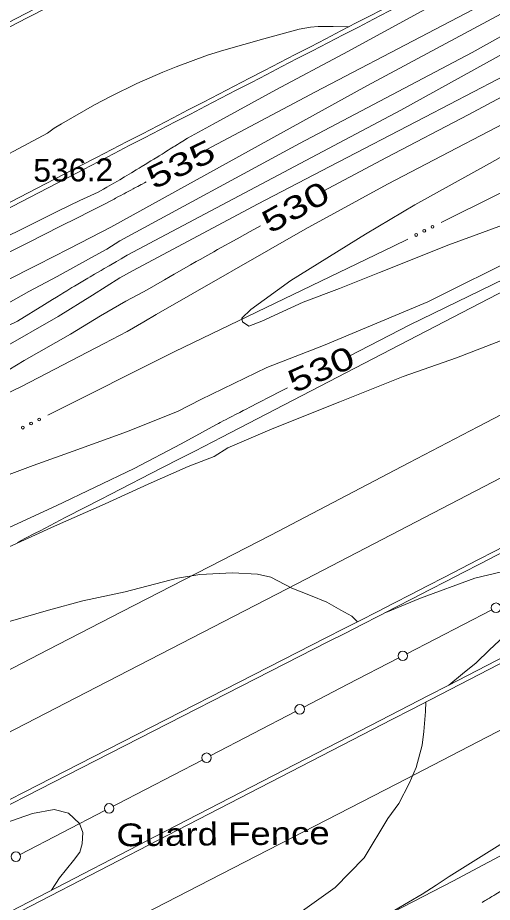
# Model space of a CAD drawing. Extents: x 2361284 to 2366480, y 6976556 to 6985346.
# Drawn here: x 2362968 to 2363068.1, y 6978311.9 to 6978498.5 of the extents above; entities that cross this region are included whole.
import ezdxf
from ezdxf.enums import TextEntityAlignment as Align

# ---------------------------------------------------------------- set-up
doc = ezdxf.new("R2010")
doc.units = 0
doc.header["$LTSCALE"] = 1.9
for name, color, linetype, lineweight in [('12', 7, 'Continuous', 13), ('13', 7, 'Continuous', 13), ('14', 7, 'Continuous', 13), ('21', 7, 'Continuous', 13), ('3', 7, 'Continuous', 13), ('5', 7, 'Continuous', 13)]:
    doc.layers.add(name, color=color, linetype=linetype, lineweight=lineweight)

msp = doc.modelspace()

# ---------------------------------------------------------------- linework, layer by layer
at = {"layer": '12'}
for points in [[(2363425.131, 6978674.37), (2363410.482, 6978666.74), (2363395.262, 6978658.375), (2363383.212, 6978651.901), (2363368.635, 6978644.111), (2363350.983, 6978633.733), (2363328, 6978620.233), (2363315.46, 6978613.894), (2363293.258, 6978602.281), (2363261.983, 6978585.954), (2363228.945, 6978567.679), (2363192.752, 6978547.753), (2363170.1, 6978535.207), (2363140.527, 6978519.605), (2363114.03, 6978505.403), (2363086.361, 6978490.518), (2363062.949, 6978478.006), (2363045.723, 6978468.991), (2363032.41, 6978461.884)], [(2363253.996, 6978607.619), (2363253.283, 6978605.821), (2363248.717, 6978602.228), (2363241.34, 6978597.638), (2363234.103, 6978593.16), (2363226.762, 6978589.02), (2363205.247, 6978575.723), (2363188.419, 6978566.924), (2363174.43, 6978559.51), (2363159.371, 6978550.766), (2363137.904, 6978538.791), (2363113.334, 6978526.107), (2363078.126, 6978507.682), (2363030.81, 6978482.841), (2363007.915, 6978470.651)], [(2362995.119, 6978463.849), (2362994.761, 6978463.659), (2362994.285, 6978463.406), (2362994.047, 6978463.28), (2362993.332, 6978462.9), (2362993.014, 6978462.731), (2362992.591, 6978462.506), (2362992.379, 6978462.394), (2362991.902, 6978462.14), (2362991.188, 6978461.76), (2362990.871, 6978461.59), (2362990.447, 6978461.365), (2362990.236, 6978461.252), (2362989.76, 6978460.998), (2362989.284, 6978460.744), (2362988.649, 6978460.405), (2362988.332, 6978460.236), (2362987.38, 6978459.727), (2362986.746, 6978459.387), (2362985.9, 6978458.935), (2362985.477, 6978458.708)], [(2362985.477, 6978458.708), (2362983.208, 6978457.576), (2362980.66, 6978456.292), (2362977.027, 6978454.528), (2362970.319, 6978451.074), (2362960.863, 6978446.323), (2362950.413, 6978441.163), (2362940.719, 6978436.201), (2362929.69, 6978430.706), (2362922.375, 6978426.985), (2362910.729, 6978421.245), (2362894.816, 6978413.093), (2362884.595, 6978407.946), (2362875.059, 6978403.134), (2362868.571, 6978399.852), (2362853.254, 6978391.967), (2362838.128, 6978384.182), (2362826.48, 6978378.601), (2362814.627, 6978372.568)], [(2363019.179, 6978454.569), (2363016.99, 6978453.36), (2363015.897, 6978452.754), (2363014.257, 6978451.843), (2363012.619, 6978450.931), (2363011.8, 6978450.475), (2363010.163, 6978449.56), (2363009.345, 6978449.101), (2363008.118, 6978448.413), (2363006.484, 6978447.494), (2363005.667, 6978447.033), (2363004.443, 6978446.341), (2363002.608, 6978445.301), (2363000.978, 6978444.374), (2363000.163, 6978443.909), (2362998.942, 6978443.211), (2362997.112, 6978442.162), (2362995.284, 6978441.109), (2362994.37, 6978440.581)], [(2363070.637, 6978443.367), (2363050.648, 6978433.696), (2363037.912, 6978427.095)], [(2362994.37, 6978440.581), (2362990.787, 6978438.697), (2362985.496, 6978435.597), (2362979.164, 6978431.716), (2362969.426, 6978426.143), (2362962.872, 6978422.231), (2362950.909, 6978415.307), (2362936.956, 6978408.054), (2362926.418, 6978402.542), (2362908.519, 6978392.843), (2362896.763, 6978386.111), (2362878.443, 6978376.395), (2362862.958, 6978367.489), (2362843.83, 6978356.685), (2362821.385, 6978345.411), (2362808.468, 6978338.738), (2362787.773, 6978327.631), (2362768.223, 6978315.903), (2362768.034, 6978315.792)], [(2363024.923, 6978420.421), (2363023.8, 6978419.843), (2363023.052, 6978419.458), (2363021.556, 6978418.687), (2363018.563, 6978417.146), (2363017.066, 6978416.375), (2363016.069, 6978415.862), (2363015.57, 6978415.605), (2363014.821, 6978415.22), (2363013.823, 6978414.707), (2363013.324, 6978414.45), (2363012.576, 6978414.066), (2363011.827, 6978413.682), (2363011.452, 6978413.49), (2363010.703, 6978413.106), (2363010.329, 6978412.914), (2363009.767, 6978412.626)], [(2362829.785, 6978332.881), (2362838.025, 6978337.079), (2362855.02, 6978345.131), (2362879.618, 6978355.955), (2362905.605, 6978365.924), (2362937.253, 6978377.904), (2362948.806, 6978382.924), (2362976.148, 6978395.486), (2362992.553, 6978403.381), (2363002.505, 6978408.597), (2363006.981, 6978411.08), (2363009.767, 6978412.626)], [(2363065.928, 6978311.845), (2363066.196, 6978312.007), (2363066.33, 6978312.088), (2363066.556, 6978312.225), (2363066.858, 6978312.408), (2363067.009, 6978312.499), (2363067.461, 6978312.772), (2363067.763, 6978312.954), (2363067.964, 6978313.075), (2363068.233, 6978313.236), (2363068.367, 6978313.317), (2363068.82, 6978313.589), (2363069.123, 6978313.77), (2363069.324, 6978313.891), (2363069.593, 6978314.052), (2363069.727, 6978314.132), (2363070.03, 6978314.313), (2363070.635, 6978314.674), (2363071.24, 6978315.036), (2363071.644, 6978315.276), (2363071.913, 6978315.436), (2363072.272, 6978315.65), (2363072.451, 6978315.757)]]:
    msp.add_lwpolyline(points, dxfattribs=at)
at = {"layer": '13'}
for points in [[(2363466.464, 6978693.163), (2363427.882, 6978671.135), (2363406.518, 6978659.812), (2363378.846, 6978645.158), (2363355.135, 6978632.452), (2363330.817, 6978619.5), (2363302.789, 6978603.332), (2363273.639, 6978586.335), (2363250.48, 6978573.553), (2363219.818, 6978556.721), (2363192.452, 6978541.33), (2363151.159, 6978519.537), (2363122.982, 6978504.268), (2363080.158, 6978481.2), (2363045.956, 6978463.343), (2363028.606, 6978453.868), (2362997.225, 6978435.868)], [(2363471.837, 6978691.884), (2363433.081, 6978669.065), (2363388.829, 6978643.763), (2363361.558, 6978630.143), (2363335.038, 6978616.29), (2363304.423, 6978598.767), (2363283.358, 6978586.648), (2363254.449, 6978570.531), (2363224.593, 6978554.106), (2363197.365, 6978539.137), (2363171.312, 6978524.538), (2363155.277, 6978515.405), (2363138.423, 6978506.345), (2363111.253, 6978491.475), (2363087.769, 6978479.162), (2363067.447, 6978467.717), (2363051.708, 6978459.007), (2363041.356, 6978452.82), (2363025.578, 6978443.038), (2363017.156, 6978436.918)], [(2363404.842, 6978677.178), (2363386.759, 6978666.934), (2363370.561, 6978658.34), (2363349.169, 6978646.756), (2363326.951, 6978634.904), (2363305.503, 6978622), (2363284.28, 6978610.557), (2363263.345, 6978599.367), (2363243.325, 6978588.707), (2363220.507, 6978576.858), (2363188.725, 6978558.956), (2363168.577, 6978548.073), (2363144.804, 6978535.717), (2363115.53, 6978520.148), (2363063.804, 6978491.124), (2363027.404, 6978471.927), (2362989.536, 6978451.437)], [(2363420.847, 6978676.89), (2363400.664, 6978665.546), (2363383.778, 6978656.545), (2363364.35, 6978646.78), (2363346.604, 6978637.691), (2363320.48, 6978623.292), (2363297.872, 6978610.297), (2363272.542, 6978596.555), (2363249.823, 6978583.698), (2363237.629, 6978576.751), (2363209.735, 6978562.136), (2363186.853, 6978549.667), (2363172.647, 6978541.912), (2363152.141, 6978530.756), (2363129.77, 6978518.193), (2363108.943, 6978507.265), (2363091.583, 6978497.669), (2363069.237, 6978485.515), (2363053.812, 6978477.479), (2363033.78, 6978467.117), (2363018.575, 6978459.122), (2362992.386, 6978445.153)], [(2363411.158, 6978675.608), (2363398.63, 6978669.077), (2363374.655, 6978656.739), (2363360.176, 6978649.281), (2363331.118, 6978634.134), (2363304.774, 6978618.643), (2363274.153, 6978601.67), (2363249.808, 6978588.469), (2363226.012, 6978575.331), (2363190.672, 6978554.994), (2363156.533, 6978536.848), (2363128.204, 6978521.888), (2363071.559, 6978491.597), (2363048.758, 6978478.971), (2362991.135, 6978448.391)], [(2363375.65, 6978670.939), (2363375.344, 6978669.496), (2363373.266, 6978667.316), (2363369.52, 6978664.62), (2363363.374, 6978660.992), (2363358.271, 6978658.133), (2363348.567, 6978652.291), (2363333.03, 6978642.352), (2363312.867, 6978631.06), (2363295.42, 6978621.024), (2363282.312, 6978613.489), (2363251.326, 6978596.013), (2363236.606, 6978588.503), (2363211.206, 6978574.75), (2363187.872, 6978562.399), (2363167.69, 6978550.905), (2363146.465, 6978539.844), (2363127.722, 6978529.504), (2363101.439, 6978515.953), (2363085.992, 6978508.236), (2363072.94, 6978500.912), (2363041.639, 6978484.123), (2362987.669, 6978454.279)], [(2363119.293, 6978537.764), (2363118.025, 6978535.462), (2363114.06, 6978532.764), (2363105.925, 6978528.057), (2363098.984, 6978523.811), (2363087.474, 6978517.541), (2363076.287, 6978511.744), (2363054.005, 6978500.292), (2363036.704, 6978490.886), (2363022.436, 6978483.261), (2363009.254, 6978476.035), (2363003.792, 6978473.092)], [(2363037.851, 6978496.588), (2363034.549, 6978496.667), (2363031.343, 6978496.601), (2363029.745, 6978496.484), (2363027.374, 6978496.069), (2363019.893, 6978494.016), (2363011.446, 6978491.616), (2363008.066, 6978490.571), (2363001.408, 6978488.15), (2362998.624, 6978487.02), (2362993.139, 6978484.594), (2362987.758, 6978481.96), (2362984.224, 6978480.096), (2362977.272, 6978476.121)], [(2362906.491, 6978428.444), (2362906.82, 6978430.588), (2362908.166, 6978433.201), (2362910.541, 6978436.864), (2362915.901, 6978441.105), (2362924.42, 6978446.516), (2362944.054, 6978456.714), (2362963.036, 6978468.185), (2362970.22, 6978471.923), (2362974.311, 6978474.123), (2362975.72, 6978475.217), (2362977.272, 6978476.121)], [(2363003.792, 6978473.092), (2363002.813, 6978472.465), (2363002.16, 6978472.049), (2363001.724, 6978471.772), (2363001.142, 6978471.404), (2363000.851, 6978471.22), (2363000.195, 6978470.808), (2362999.758, 6978470.533), (2362999.174, 6978470.168), (2362998.882, 6978469.986), (2362998.443, 6978469.713), (2362997.858, 6978469.35), (2362997.565, 6978469.169), (2362996.686, 6978468.627), (2362996.099, 6978468.266), (2362994.924, 6978467.548), (2362994.056, 6978467.021), (2362993.621, 6978466.758), (2362992.969, 6978466.364), (2362991.99, 6978465.775), (2362991.009, 6978465.189), (2362990.518, 6978464.897), (2362989.535, 6978464.315), (2362989.043, 6978464.024), (2362988.304, 6978463.59), (2362987.318, 6978463.013), (2362986.824, 6978462.726), (2362986.083, 6978462.296), (2362984.969, 6978461.653)], [(2362984.969, 6978461.653), (2362981.136, 6978459.906), (2362976.606, 6978457.753), (2362967.886, 6978453.421), (2362960.559, 6978449.93), (2362953.671, 6978446.585), (2362947.147, 6978443.742), (2362938.058, 6978439.446), (2362928.598, 6978435.156), (2362922.126, 6978432.224), (2362913.254, 6978428.168), (2362902.672, 6978422.949), (2362894.093, 6978418.637), (2362886.99, 6978415.779), (2362881.701, 6978414.489)], [(2362987.669, 6978454.279), (2362983.42, 6978452.119), (2362978.783, 6978449.713), (2362972.195, 6978446.331), (2362965.366, 6978442.936), (2362958.359, 6978439.369), (2362951.384, 6978435.822), (2362943.003, 6978431.582), (2362933.12, 6978426.527), (2362924.264, 6978421.924), (2362917.574, 6978418.65), (2362906.773, 6978413.467), (2362897.377, 6978408.858), (2362887.699, 6978404.374), (2362881.059, 6978401.081), (2362873.514, 6978397.36), (2362862.229, 6978391.613), (2362848.196, 6978384.358), (2362832.294, 6978376.096)], [(2363073.079, 6978455.781), (2363058.908, 6978450.595), (2363044.293, 6978444.706), (2363035.865, 6978441.376), (2363028.212, 6978438.443), (2363019.45, 6978434.469), (2363016.75, 6978433.414), (2363015.441, 6978434.341), (2363015.253, 6978435.07), (2363017.156, 6978436.918)], [(2362989.536, 6978451.437), (2362986.783, 6978449.64), (2362983.56, 6978447.919), (2362976.328, 6978443.89), (2362970.397, 6978440.723), (2362961.116, 6978435.515), (2362953.507, 6978431.282), (2362946.957, 6978427.959), (2362938.218, 6978423.657), (2362928.882, 6978418.918), (2362922.044, 6978415.562), (2362912.492, 6978410.481), (2362904.599, 6978406.415), (2362897.681, 6978403.129), (2362884.434, 6978396.484), (2362875.974, 6978392.093), (2362865.416, 6978386.683), (2362853.741, 6978380.771), (2362841.741, 6978374.456), (2362826.715, 6978366.534)], [(2363074.508, 6978448.524), (2363054.502, 6978438.573), (2363032.499, 6978429.303), (2363020.553, 6978424.679), (2363006.596, 6978417.956)], [(2363169.644, 6978439.028), (2363168.061, 6978440.423), (2363165.522, 6978442.359), (2363162.777, 6978443.943), (2363158.882, 6978445.526), (2363155.212, 6978446.551), (2363151.265, 6978447.363), (2363147.207, 6978448.075), (2363141.98, 6978448.835), (2363136.223, 6978449.49), (2363127.796, 6978449.1), (2363117.985, 6978447.087), (2363113.086, 6978445.94), (2363099.794, 6978442.824), (2363089.621, 6978439.017), (2363076.307, 6978432.87), (2363060.476, 6978426.739), (2363049.242, 6978422.762), (2363035.932, 6978417.435), (2363021.666, 6978411.769), (2363012.303, 6978407.75)], [(2362991.135, 6978448.391), (2362990.365, 6978447.949), (2362989.852, 6978447.655), (2362988.827, 6978447.063), (2362987.291, 6978446.174), (2362986.268, 6978445.579), (2362985.586, 6978445.181), (2362984.224, 6978444.385), (2362983.28, 6978443.83), (2362982.808, 6978443.552), (2362982.102, 6978443.134), (2362981.044, 6978442.503), (2362979.988, 6978441.868), (2362979.461, 6978441.55), (2362978.812, 6978441.156), (2362978.38, 6978440.893), (2362977.518, 6978440.364), (2362977.087, 6978440.098), (2362976.227, 6978439.565), (2362975.368, 6978439.03), (2362974.796, 6978438.672), (2362973.654, 6978437.954)], [(2362821.964, 6978353.947), (2362847.261, 6978368.119), (2362869.942, 6978380.765), (2362892.152, 6978392.497), (2362915.742, 6978403.151), (2362944.379, 6978417.245), (2362964.552, 6978428.596), (2362976.538, 6978435.482), (2362983.826, 6978439.941), (2362989.571, 6978443.596), (2362992.386, 6978445.153)], [(2362826.031, 6978361.666), (2362848.8, 6978373.463), (2362866.387, 6978382.401), (2362894.286, 6978397.298), (2362914.137, 6978407.847), (2362926.097, 6978414.171), (2362937.418, 6978419.399), (2362957.892, 6978429.644), (2362967.996, 6978434.5), (2362973.654, 6978437.954)], [(2362950.88, 6978412.036), (2362968.807, 6978420.697), (2362986.262, 6978429.724), (2362991.088, 6978432.31), (2362994.62, 6978434.333), (2362997.225, 6978435.868)], [(2363179.833, 6978419.264), (2363179.82, 6978417.553), (2363179.709, 6978414.522), (2363179.364, 6978411.869), (2363177.838, 6978408.244), (2363176.021, 6978403.686), (2363173.375, 6978400.111), (2363161.953, 6978386.552), (2363150.551, 6978376.212), (2363130.576, 6978362.903), (2363102.837, 6978344.687), (2363088.005, 6978335.426), (2363058.976, 6978317.278)], [(2363006.596, 6978417.956), (2363001.839, 6978415.511), (2362991.149, 6978411.169), (2362979.718, 6978407.07), (2362971.257, 6978403.989), (2362956.589, 6978398.5)], [(2363012.303, 6978407.75), (2363009.461, 6978405.932), (2363003.951, 6978403.78), (2362995.515, 6978400.099), (2362986.483, 6978395.964), (2362975.759, 6978391.252), (2362960.633, 6978384.297), (2362945.915, 6978377.697), (2362931.448, 6978371.049), (2362912.796, 6978362.722), (2362900.67, 6978357.996), (2362889.658, 6978352.931), (2362860.472, 6978339.763), (2362835.5, 6978328.125)], [(2363039.654, 6978371.059), (2363038.423, 6978372.216), (2363036.12, 6978373.484), (2363033.164, 6978375.166), (2363029.71, 6978376.623), (2363025.805, 6978378.166), (2363021.413, 6978380.435), (2363018.577, 6978381.068), (2363013.323, 6978381.368), (2363006.417, 6978380.992), (2363001.685, 6978380.217), (2362990.71, 6978377.343), (2362981.769, 6978375.468), (2362974.487, 6978373.488), (2362963.256, 6978370.282)], [(2363058.871, 6978357.69), (2363061.78, 6978360.088), (2363064.668, 6978362.375), (2363067.432, 6978365.123), (2363071.555, 6978368.952), (2363074.101, 6978371.456), (2363076.317, 6978374.056), (2363076.942, 6978375.562), (2363077.644, 6978377.459), (2363076.569, 6978380.119), (2363074.586, 6978381.51), (2363070.005, 6978381.567), (2363064.378, 6978380.243), (2363052.957, 6978376.044), (2363045.585, 6978373.024)], [(2363054.065, 6978354.134), (2363053.944, 6978352.093), (2363053.604, 6978347.919), (2363053.261, 6978345.036), (2363052.026, 6978340.315), (2363050.539, 6978336.91), (2363048.328, 6978332.708), (2363046.029, 6978329.516), (2363041.048, 6978321.239), (2363034.946, 6978315.01), (2363027.546, 6978309.71)], [(2362975.159, 6978314.402), (2362976.844, 6978317.047), (2362979.759, 6978320.716), (2362981.113, 6978322.479), (2362981.636, 6978324.194), (2362981.764, 6978326.585), (2362981.026, 6978328.468), (2362978.745, 6978330.657), (2362975.687, 6978331.418), (2362971.124, 6978330.614), (2362965.134, 6978328.487), (2362956.486, 6978325.205), (2362947.24, 6978322.487)], [(2363058.976, 6978317.278), (2363056.212, 6978315.513), (2363053.28, 6978313.595), (2363047.483, 6978310.189)]]:
    msp.add_lwpolyline(points, dxfattribs=at)
at = {"layer": '14'}
for points in [[(2363949.629, 6978887.968), (2363929.935, 6978874.907), (2363890.416, 6978848.983), (2363868.159, 6978834.534), (2363853.276, 6978824.971), (2363823.411, 6978805.994), (2363812.654, 6978799.246), (2363791.042, 6978785.916), (2363769.312, 6978772.782), (2363754.767, 6978764.121), (2363725.557, 6978746.99), (2363693.768, 6978728.641), (2363677.819, 6978719.566), (2363653.804, 6978706.125), (2363629.648, 6978692.939), (2363617.507, 6978686.459), (2363544.112, 6978647.817), (2363507.33, 6978628.659), (2363367.402, 6978556.134), (2363223.565, 6978481.393), (2363026.986, 6978379.118)], [(2363951.494, 6978832.723), (2363916.041, 6978809.685), (2363857.621, 6978772.577), (2363781.115, 6978725.377), (2363714.322, 6978686.016), (2363680.485, 6978667.097), (2363570.079, 6978608.155), (2363462.054, 6978552.184), (2363320.548, 6978478.375), (2363145.373, 6978387.445), (2363047.939, 6978336.875)], [(2363021.389, 6978389.336), (2363050.467, 6978404.567), (2363065.01, 6978412.173), (2363086.833, 6978423.568), (2363108.666, 6978434.943), (2363119.587, 6978440.622), (2363135.102, 6978448.676), (2363166.147, 6978464.756), (2363228.252, 6978496.885), (2363248.945, 6978507.613), (2363259.287, 6978512.984), (2363294.18, 6978531.142), (2363340.693, 6978555.376), (2363363.954, 6978567.483), (2363374.788, 6978573.111), (2363396.467, 6978584.346), (2363439.836, 6978606.794), (2363461.508, 6978618.043), (2363470.134, 6978622.537), (2363475.881, 6978625.539), (2363487.368, 6978631.558), (2363504.583, 6978640.615), (2363516.051, 6978646.668), (2363538.975, 6978658.801)], [(2363021.389, 6978389.336), (2362990.059, 6978373.197), (2362974.398, 6978365.12), (2362950.911, 6978352.996), (2362915.691, 6978334.789), (2362880.486, 6978316.553), (2362862.889, 6978307.424), (2362843.378, 6978297.285), (2362830.376, 6978290.516)], [(2362336.196, 6978020.751), (2362379.564, 6978043.351), (2362401.253, 6978054.641), (2362433.794, 6978071.564), (2362482.62, 6978096.917), (2362498.918, 6978105.366), (2362531.526, 6978122.241), (2362596.753, 6978155.969), (2362629.355, 6978172.856), (2362656.041, 6978186.706), (2362709.395, 6978214.441), (2362744.958, 6978232.945), (2362792.374, 6978257.616), (2362816.086, 6978269.946), (2362851.661, 6978288.425), (2362869.453, 6978297.656), (2362886.948, 6978306.725), (2362921.944, 6978324.848), (2362956.95, 6978342.953), (2362980.292, 6978355.014), (2363026.986, 6978379.118)], [(2363047.939, 6978336.875), (2363010.904, 6978317.795), (2362992.393, 6978308.241), (2362973.89, 6978298.672), (2362964.643, 6978293.88), (2362888.072, 6978254.152), (2362849.793, 6978234.277), (2362792.383, 6978204.447), (2362646.319, 6978128.505), (2362503.806, 6978054.327), (2362487.523, 6978045.865), (2362454.943, 6978028.968), (2362422.348, 6978012.099), (2362400.612, 6978000.865), (2362357.13, 6977978.417)]]:
    msp.add_lwpolyline(points, dxfattribs=at)
at = {"layer": '21'}
msp.add_line((2363001.18, 6978428.044), (2362974.346, 6978414.63), dxfattribs=at)
for points in [[(2363110.861, 6978482.192), (2363093.057, 6978473.091), (2363057.244, 6978455.271)], [(2363050.227, 6978451.774), (2363047.25, 6978450.294), (2363001.18, 6978428.044)]]:
    msp.add_lwpolyline(points, dxfattribs=at)
for centre in [(2363055.441, 6978454.374), (2363052.003, 6978452.663), (2363053.722, 6978453.518), (2362970.843, 6978412.87), (2362972.56, 6978413.729), (2362969.126, 6978412.011)]:
    msp.add_circle(centre, 0.3, dxfattribs=at)
at = {"layer": '3'}
for points in [[(2363011.072, 6978409.979), (2363168.573, 6978491.77), (2363368.216, 6978595.675), (2363555.651, 6978691.931), (2363594.46, 6978712.53), (2363671.163, 6978755.453), (2363729.15, 6978790.847), (2363782.829, 6978826.545), (2363808.985, 6978845.429), (2363827.885, 6978860.013), (2363864.479, 6978890.628), (2363923.502, 6978944.293), (2363947.382, 6978968.611)], [(2363952.175, 6978808.479), (2363878.438, 6978760.234), (2363806.248, 6978714.919), (2363769.733, 6978692.927), (2363684.374, 6978644.003), (2363641.063, 6978620.7), (2363500.405, 6978547.088), (2363379.13, 6978483.782), (2363259.87, 6978421.215), (2363142.44, 6978360.454), (2363059.726, 6978316.295)], [(2362981.445, 6978467.35), (2362809.007, 6978377.835), (2362710.231, 6978326.575), (2362660.839, 6978300.953), (2362647.619, 6978294.102), (2362621.168, 6978280.42), (2362568.25, 6978253.087), (2362541.798, 6978239.407), (2362500.635, 6978218.082), (2362480.057, 6978207.412), (2362449.196, 6978191.397), (2362402.915, 6978167.353), (2362365.587, 6978147.925), (2362340.71, 6978134.956), (2362290.974, 6978108.986)], [(2362981.883, 6978466.494), (2362809.445, 6978376.979), (2362710.67, 6978325.719), (2362661.278, 6978300.097), (2362648.058, 6978293.246), (2362621.607, 6978279.564), (2362568.688, 6978252.231), (2362542.236, 6978238.551), (2362501.073, 6978217.226), (2362480.496, 6978206.556), (2362449.635, 6978190.541), (2362403.354, 6978166.498), (2362366.029, 6978147.073), (2362341.154, 6978134.106), (2362291.422, 6978108.14)], [(2362967.96, 6978387.788), (2362969.554, 6978388.615), (2362971.68, 6978389.718), (2362972.742, 6978390.269), (2362975.932, 6978391.92), (2362978.059, 6978393.02), (2362982.314, 6978395.218), (2362985.506, 6978396.865), (2362987.634, 6978397.961), (2362991.893, 6978400.152), (2362994.022, 6978401.247), (2362998.283, 6978403.434), (2363002.544, 6978405.618), (2363005.386, 6978407.073), (2363007.281, 6978408.042), (2363011.072, 6978409.979)], [(2363033.125, 6978367.716), (2362980.88, 6978341.005), (2362954.769, 6978327.629), (2362928.67, 6978314.228), (2362915.627, 6978307.516), (2362898.243, 6978298.553), (2362889.554, 6978294.064), (2362876.526, 6978287.322), (2362856.996, 6978277.187), (2362683.465, 6978186.942), (2362510.819, 6978097.185), (2362492.049, 6978087.433), (2362454.499, 6978067.948), (2362416.94, 6978048.481), (2362341.803, 6978009.583)], [(2363033.563, 6978366.861), (2362981.319, 6978340.15), (2362955.207, 6978326.773), (2362929.108, 6978313.372), (2362916.065, 6978306.66), (2362898.681, 6978297.697), (2362889.992, 6978293.208), (2362876.964, 6978286.466), (2362857.434, 6978276.331), (2362683.903, 6978186.086), (2362511.258, 6978096.328), (2362492.488, 6978086.576), (2362454.938, 6978067.091), (2362417.378, 6978047.625), (2362342.241, 6978008.727)], [(2362351.136, 6977990.271), (2362399.225, 6978015.189), (2362423.264, 6978027.658), (2362459.318, 6978046.371), (2362513.385, 6978074.468), (2362533.794, 6978085.089), (2362574.6, 6978106.356), (2362656.199, 6978148.914), (2362683.407, 6978163.083), (2362697.015, 6978170.16), (2362768.95, 6978207.533), (2362816.916, 6978232.43), (2362848.898, 6978249.019), (2362891.546, 6978271.128), (2362912.872, 6978282.178), (2362970.427, 6978311.979), (2362999.21, 6978326.87), (2363042.391, 6978349.193)], [(2362351.575, 6977989.415), (2362399.664, 6978014.333), (2362423.703, 6978026.802), (2362459.756, 6978045.515), (2362513.823, 6978073.612), (2362534.232, 6978084.233), (2362575.038, 6978105.5), (2362656.637, 6978148.058), (2362683.845, 6978162.227), (2362697.453, 6978169.304), (2362761.394, 6978202.526), (2362793.37, 6978219.127), (2362841.34, 6978244.017), (2362913.31, 6978281.322), (2362970.866, 6978311.123), (2362999.649, 6978326.014), (2363042.83, 6978348.337)], [(2363059.726, 6978316.295), (2363032.575, 6978302.247), (2363014.504, 6978292.824), (2362978.435, 6978273.841), (2362947.185, 6978257.192), (2362884.878, 6978223.538), (2362839.966, 6978198.95), (2362817.588, 6978186.517), (2362784.154, 6978167.628), (2362766.856, 6978157.551), (2362743.89, 6978143.946), (2362732.361, 6978137.223), (2362716.028, 6978127.908)]]:
    msp.add_lwpolyline(points, dxfattribs=at)
for centre, radius, start, end in [((2290091.034, 7119171.363), 158463.343, 297.386, 297.46988), ((2290091.035, 7119171.361), 158464.302, 297.386, 297.46988), ((2341888.702, 7019227.765), 45860.77, 297.36056, 297.53863), ((2341888.701, 7019227.765), 45861.73, 297.36056, 297.53863), ((2341214.887, 7020680.278), 47627.312, 297.27734, 297.63097), ((2341214.887, 7020680.278), 47628.272, 297.27734, 297.63097), ((2359946.202, 6984409.593), 6784.79, 297.06345, 298.1406), ((2359946.202, 6984409.593), 6785.75, 297.06345, 298.1406)]:
    msp.add_arc(centre, radius, start, end, dxfattribs=at)
at = {"layer": '5'}
for p, q in [((2363067.952, 6978373.557), (2363050.068, 6978364.307)), ((2363048.247, 6978363.37), (2363037.63, 6978357.868)), ((2363037.63, 6978357.868), (2363028.344, 6978353.039)), ((2363026.583, 6978352.123), (2363008.72, 6978342.833)), ((2362986.409, 6978331.23), (2362968.546, 6978321.959))]:
    msp.add_line(p, q, dxfattribs=at)
msp.add_lwpolyline([(2363006.899, 6978341.886), (2362988.996, 6978332.574), (2362988.17, 6978332.146)], dxfattribs=at)
for centre in [(2363068.838, 6978374.018), (2363049.192, 6978363.852), (2363027.462, 6978352.58), (2363007.837, 6978342.373), (2362987.289, 6978331.688), (2362967.655, 6978321.499)]:
    msp.add_circle(centre, 1, dxfattribs=at)

# ---------------------------------------------------------------- texts
at = {"layer": '12'}
for s, height, rotation, width, p in [(' 535 ', 4.799, 25.699, 1.4, (2363003.432, 6978465.428)), (' 530 ', 4.8, 28.89, 1.4, (2363027.733, 6978456.445)), (' 530 ', 4.8, 23.708, 1.35, (2363032.928, 6978422.13))]:
    msp.add_text(s, height=height, rotation=rotation, dxfattribs=dict(at, width=width)).set_placement(p, align=Align.CENTER)
at = {"layer": '12', "width": 1.05}
msp.add_text('536.2', height=4.799, rotation=0.545, dxfattribs=at).set_placement((2362971.328, 6978463.873))
at = {"layer": '5', "width": 1.2}
msp.add_text('Guard Fence', height=4.799, rotation=0.545, dxfattribs=at).set_placement((2362988.851, 6978323.673))

doc.saveas('drawing.dxf')
